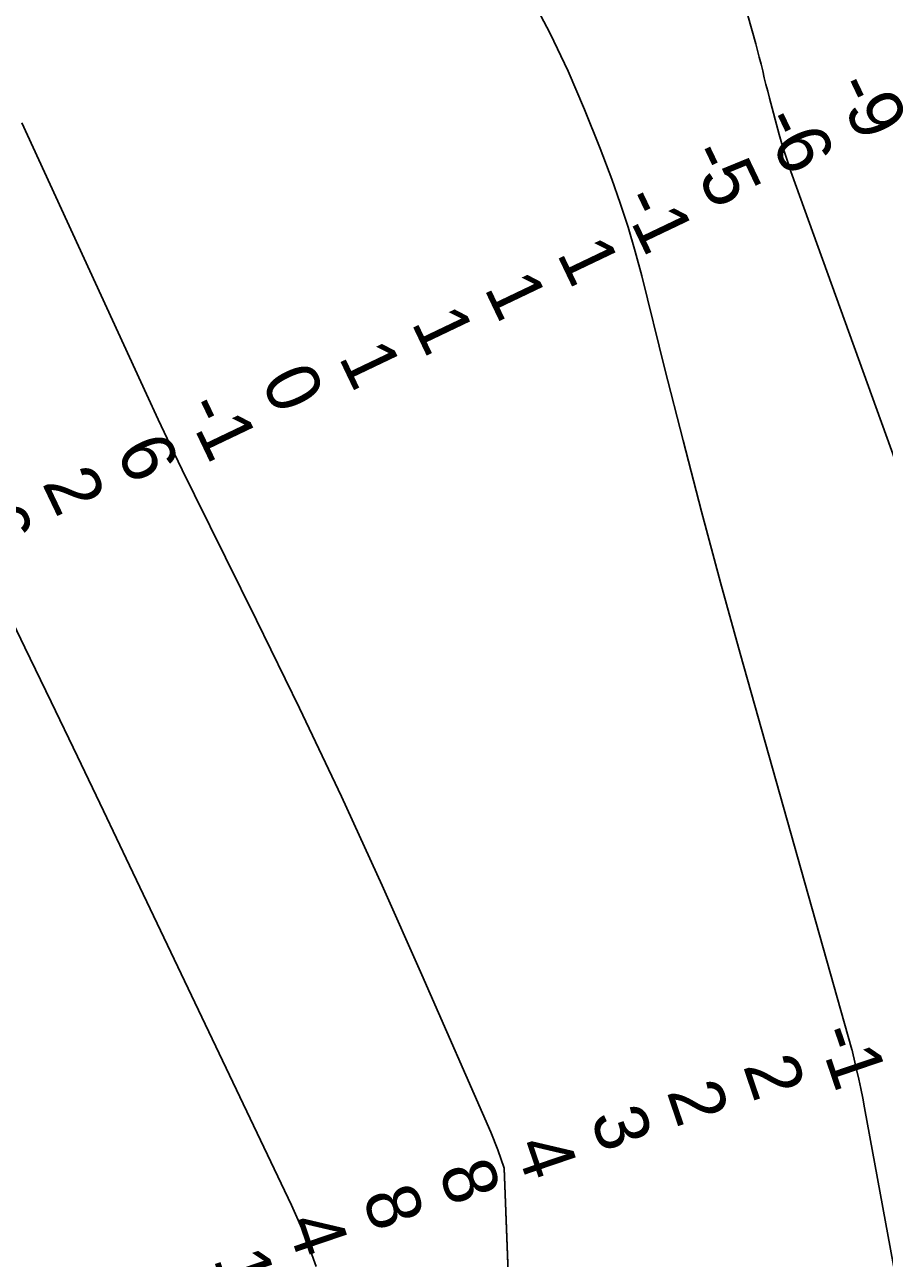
# Model space of a CAD drawing. Extents: x 3180038 to 3217926, y 922069 to 947485.
# Drawn here: x 3209065 to 3210133, y 931102 to 932634 of the extents above; entities that cross this region are included whole.
import ezdxf

# ---------------------------------------------------------------- set-up
doc = ezdxf.new("R2010")
doc.units = 0
for name, color, linetype in [('V-RIVR-RANG', 7, 'Continuous'), ('V-TOPO-DPTH', 7, 'Continuous'), ('V-TOPO-MINR', 7, 'Continuous')]:
    doc.layers.add(name, color=color, linetype=linetype)

msp = doc.modelspace()

# ---------------------------------------------------------------- linework, layer by layer
at = {"layer": 'V-TOPO-DPTH'}
for points in [[(3209915, 932819.4), (3209973.6, 932610.5), (3209975.9, 932602.2), (3209978.1, 932593.8), (3209980.3, 932585.3), (3209982.3, 932576.9), (3209984.3, 932568.4), (3209986.4, 932560), (3209988.6, 932551.6), (3209990.8, 932543.2), (3210002.9, 932498), (3210006.2, 932486.4), (3210009.7, 932474.8), (3210013.4, 932463.4), (3210017.4, 932452), (3210360.5, 931501.4)], [(3210360.5, 931501.4), (3210017.4, 932452), (3210013.4, 932463.4), (3210009.7, 932474.8), (3210006.2, 932486.4), (3210002.9, 932498), (3209990.8, 932543.2), (3209988.6, 932551.6), (3209986.4, 932560), (3209984.3, 932568.4), (3209982.3, 932576.9), (3209980.3, 932585.3), (3209978.1, 932593.8), (3209975.9, 932602.2), (3209973.6, 932610.5), (3209915, 932819.4)], [(3209688.2, 930508.5), (3209661, 931213.7), (3209653.4, 931236.3), (3209644.6, 931258.5), (3209558.9, 931454), (3209509.4, 931564.9), (3209458.8, 931675.4), (3209406.7, 931785.1), (3209353.6, 931894.3), (3209276.5, 932050), (3209261.2, 932081.1), (3209246.2, 932112.3), (3209231.4, 932143.7), (3209216.8, 932175.1), (3209061.8, 932512.4)], [(3209061.8, 932512.4), (3209216.8, 932175.1), (3209231.4, 932143.7), (3209246.2, 932112.3), (3209261.2, 932081.1), (3209276.5, 932050), (3209353.6, 931894.3), (3209406.7, 931785.1), (3209458.8, 931675.4), (3209509.4, 931564.9), (3209558.9, 931454), (3209644.6, 931258.5), (3209653.4, 931236.3), (3209661, 931213.7), (3209712, 929893.3)], [(3209025.7, 931942.6), (3209065.7, 931860.4), (3209098.4, 931792.8), (3209131, 931725.2), (3209163.4, 931657.5), (3209195.8, 931589.8), (3209396.7, 931167.5), (3209405.2, 931148.8), (3209413.3, 931129.9), (3209420.6, 931110.7), (3209427.5, 931091.4)], [(3209427.5, 931091.4), (3209420.6, 931110.7), (3209413.3, 931129.9), (3209405.2, 931148.8), (3209396.7, 931167.5), (3209195.8, 931589.8), (3209163.4, 931657.5), (3209131, 931725.2), (3209098.4, 931792.8), (3209065.7, 931860.4), (3209025.7, 931942.6)]]:
    msp.add_lwpolyline(points, dxfattribs=at)
at = {"layer": 'V-TOPO-MINR'}
for points in [[(3210360.5, 931501.4), (3210017.4, 932452), (3210013.4, 932463.4), (3210009.7, 932474.8), (3210006.2, 932486.4), (3210002.9, 932498), (3209990.8, 932543.2), (3209988.6, 932551.6), (3209986.4, 932560), (3209984.3, 932568.4), (3209982.3, 932576.9), (3209980.3, 932585.3), (3209978.1, 932593.8), (3209975.9, 932602.2), (3209973.6, 932610.5), (3209915, 932819.4)], [(3209694.4, 932669.3), (3209718.1, 932623.2), (3209740.6, 932576.4), (3209761.1, 932528.8), (3209780.3, 932480.6), (3209794.7, 932442.4), (3209805.3, 932412.7), (3209815.2, 932382.8), (3209824, 932352.6), (3209832.1, 932322.2), (3209860.9, 932206.2), (3209883.3, 932117.7), (3209906.2, 932029.3), (3209930, 931941.2), (3209954.3, 931853.2), (3210093.1, 931360.9), (3210093.3, 931360.3), (3210093.7, 931358.3), (3210099, 931336.1), (3210101.7, 931324.3), (3210104.2, 931312.4), (3210106.6, 931300.6), (3210108.9, 931288.7), (3210260.7, 930462.5)], [(3209061.8, 932512.4), (3209216.8, 932175.1), (3209231.4, 932143.7), (3209246.2, 932112.3), (3209261.2, 932081.1), (3209276.5, 932050), (3209353.6, 931894.3), (3209406.7, 931785.1), (3209458.8, 931675.4), (3209509.4, 931564.9), (3209558.9, 931454), (3209644.6, 931258.5), (3209653.4, 931236.3), (3209661, 931213.7), (3209712, 929893.3)], [(3209427.5, 931091.4), (3209420.6, 931110.7), (3209413.3, 931129.9), (3209405.2, 931148.8), (3209396.7, 931167.5), (3209195.8, 931589.8), (3209163.4, 931657.5), (3209131, 931725.2), (3209098.4, 931792.8), (3209065.7, 931860.4), (3209025.7, 931942.6)]]:
    msp.add_lwpolyline(points, dxfattribs=at)

# ---------------------------------------------------------------- texts
at = {"layer": 'V-RIVR-RANG'}
for s, rotation, p in [('-9', 295.5353, (3210069.9, 932557.7)), ('-6', 295.5353, (3209979.5, 932515.1)), ('-5', 295.5353, (3209888.5, 932473.6)), ('-1', 295.5353, (3209804.9, 932416.7)), ('1', 295.5353, (3209725.9, 932350)), ('1', 295.5353, (3209635.6, 932307.1)), ('1', 295.5353, (3209545.2, 932264.2)), ('1', 295.5353, (3209454.9, 932221.3)), ('0', 295.5353, (3209358.2, 932191.7)), ('-1', 295.5353, (3209262.9, 932159.3)), ('6', 295.5353, (3209177.9, 932105.2)), ('2', 295.5353, (3209086.4, 932064.7)), ('6', 295.5353, (3208997.2, 932019.4)), ('-1', 288.7614, (3210049.1, 931381.9)), ('2', 288.7614, (3209957.5, 931340.7)), ('2', 288.7614, (3209862.7, 931308.7)), ('3', 288.7614, (3209767.8, 931277.2)), ('4', 288.7614, (3209674.2, 931242)), ('8', 288.7614, (3209579.2, 931210.7)), ('8', 288.7614, (3209484.4, 931178.7)), ('4', 288.7614, (3209389.9, 931146)), ('1', 288.7614, (3209299.6, 931101))]:
    msp.add_text(s, height=67, rotation=rotation, dxfattribs=at).set_placement(p)

doc.saveas('drawing.dxf')
